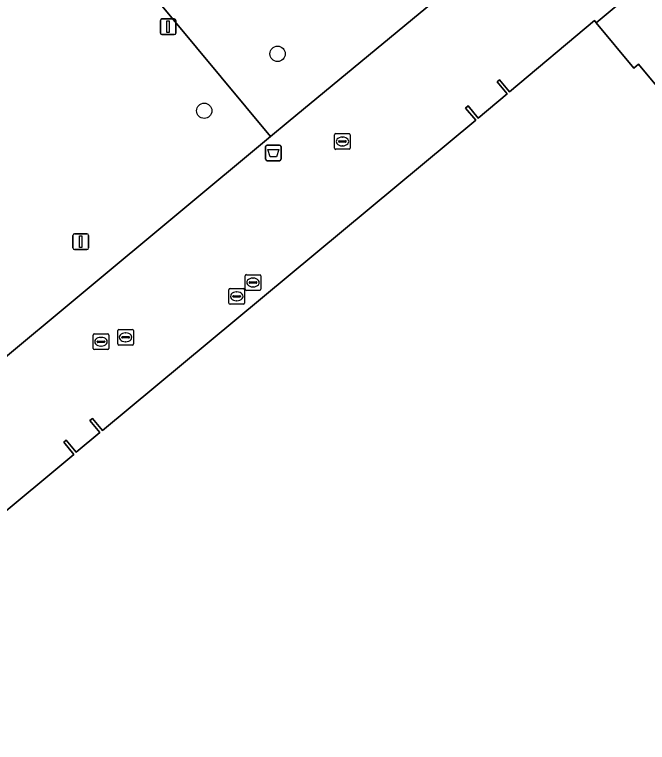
# Model space of a CAD drawing. Extents: x 159489 to 160304, y 383825 to 384531.
# Drawn here: x 159852.84 to 159893.23, y 384447.11 to 384493.57 of the extents above; entities that cross this region are included whole.
import ezdxf

# ---------------------------------------------------------------- set-up
doc = ezdxf.new("R2010")
doc.units = 0
for name, color, linetype in [('IMGEO_Afvalbak', 7, 'Continuous'), ('IMGEO_Boom', 7, 'Continuous'), ('IMGEO_Groenvoorziening', 7, 'Continuous'), ('IMGEO_Kolk', 7, 'Continuous'), ('IMGEO_Lichtmast', 7, 'Continuous'), ('IMGEO_Pand', 7, 'Continuous'), ('IMGEO_Rijbaan_lokaal_open', 7, 'Continuous'), ('IMGEO_Rioolput', 7, 'Continuous'), ('IMGEO_Voetpad_open', 7, 'Continuous')]:
    doc.layers.add(name, color=color, linetype=linetype)

msp = doc.modelspace()

# ---------------------------------------------------------------- linework, layer by layer
at = {"layer": 'IMGEO_Afvalbak'}
for p, q in [((159868.86, 384484.344), (159868.86, 384485.144)), ((159868.86, 384485.144), (159868.86, 384484.344)), ((159868.96, 384485.244), (159869.75, 384485.244)), ((159869.75, 384485.244), (159868.96, 384485.244)), ((159869.85, 384485.144), (159869.85, 384484.344)), ((159869.85, 384484.344), (159869.85, 384485.144)), ((159869.75, 384484.244), (159868.96, 384484.244)), ((159868.96, 384484.244), (159869.75, 384484.244))]:
    msp.add_line(p, q, dxfattribs=at)
msp.add_lwpolyline([(159869.003, 384484.958), (159869.707, 384484.958), (159869.558, 384484.488), (159869.152, 384484.488), (159869.003, 384484.958)], dxfattribs=at)
for centre, start, end in [((159868.96, 384485.144), 90, 180), ((159868.96, 384485.144), 90, 180), ((159869.75, 384485.144), 0, 90), ((159869.75, 384485.144), 360, 90), ((159868.96, 384484.344), 180, 270), ((159868.96, 384484.344), 180, 270), ((159869.75, 384484.344), 270, 0), ((159869.75, 384484.344), 270, 0)]:
    msp.add_arc(centre, 0.1, start, end, dxfattribs=at)
at = {"layer": 'IMGEO_Boom'}
for centre in [(159869.626, 384491.067), (159864.945, 384487.432)]:
    msp.add_circle(centre, 0.489, dxfattribs=at)
at = {"layer": 'IMGEO_Groenvoorziening'}
msp.add_lwpolyline([(159839.517, 384461.108), (159869.174, 384485.784), (159859.719, 384497.18)], dxfattribs=at)
at = {"layer": 'IMGEO_Kolk'}
for p, q in [((159873.265, 384485.045), (159873.265, 384485.897)), ((159873.34, 384485.971), (159874.192, 384485.971)), ((159874.266, 384485.897), (159874.266, 384485.045)), ((159873.524, 384485.465), (159873.524, 384485.477)), ((159873.962, 384485.428), (159873.564, 384485.428)), ((159873.567, 384485.514), (159873.965, 384485.514)), ((159873.753, 384485.751), (159873.778, 384485.751)), ((159874.008, 384485.477), (159874.008, 384485.465)), ((159874.192, 384484.971), (159873.34, 384484.971)), ((159873.776, 384485.191), (159873.751, 384485.191)), ((159857.856, 384472.263), (159857.856, 384473.115)), ((159857.931, 384473.189), (159858.783, 384473.189)), ((159858.344, 384472.969), (159858.369, 384472.969)), ((159858.857, 384473.115), (159858.857, 384472.263)), ((159858.115, 384472.683), (159858.115, 384472.695)), ((159858.553, 384472.646), (159858.155, 384472.646)), ((159858.158, 384472.732), (159858.556, 384472.732)), ((159858.367, 384472.409), (159858.342, 384472.409)), ((159858.599, 384472.695), (159858.599, 384472.683)), ((159858.783, 384472.189), (159857.931, 384472.189))]:
    msp.add_line(p, q, dxfattribs=at)
for points in [[(159873.265, 384485.045), (159873.265, 384485.897)], [(159873.34, 384485.971), (159874.192, 384485.971)], [(159874.266, 384485.897), (159874.266, 384485.045)], [(159874.192, 384484.971), (159873.34, 384484.971)], [(159857.856, 384472.263), (159857.856, 384473.115)], [(159857.931, 384473.189), (159858.783, 384473.189)], [(159858.857, 384473.115), (159858.857, 384472.263)], [(159858.783, 384472.189), (159857.931, 384472.189)]]:
    msp.add_lwpolyline(points, dxfattribs=at)
for centre, radius, start, end in [((159873.342, 384485.895), 0.0765, 91.552, 178.448), ((159873.342, 384485.895), 0.0765, 91.552, 178.448), ((159874.19, 384485.895), 0.0765, 1.552, 88.448), ((159874.19, 384485.895), 0.0765, 1.552, 88.448), ((159873.564, 384485.474), 0.0403, 85.8775, 175.7526), ((159873.561, 384485.464), 0.0366, 178.938, 274.7102), ((159873.965, 384485.471), 0.043, 264.8664, 352.4533), ((159873.969, 384485.476), 0.0386, 1.7309, 96.639), ((159873.342, 384485.047), 0.0765, 181.552, 268.448), ((159873.342, 384485.047), 0.0765, 181.552, 268.448), ((159874.19, 384485.047), 0.0765, 271.552, 358.448), ((159874.19, 384485.047), 0.0765, 271.552, 358.448), ((159857.933, 384473.113), 0.0765, 91.552, 178.448), ((159857.933, 384473.113), 0.0765, 91.552, 178.448), ((159858.781, 384473.113), 0.0765, 1.552, 88.448), ((159858.781, 384473.113), 0.0765, 1.552, 88.448), ((159858.155, 384472.692), 0.0403, 85.8775, 175.7526), ((159858.152, 384472.682), 0.0366, 178.938, 274.7102), ((159858.556, 384472.689), 0.043, 264.8664, 352.4533), ((159858.56, 384472.694), 0.0386, 1.7309, 96.639), ((159857.933, 384472.265), 0.0765, 181.552, 268.448), ((159857.933, 384472.265), 0.0765, 181.552, 268.448), ((159858.781, 384472.265), 0.0765, 271.552, 358.448), ((159858.781, 384472.265), 0.0765, 271.552, 358.448)]:
    msp.add_arc(centre, radius, start, end, dxfattribs=at)
for centre, major_axis, ratio, start_param, end_param in [((159873.752, 384485.471), (-0.387, 0.002), 0.722429, 4.712389, 7.853982), ((159873.777, 384485.471), (-0.39, 0.002), 0.717154, 1.570796, 4.712389), ((159858.343, 384472.689), (-0.387, 0.002), 0.722429, 4.712389, 7.853982), ((159858.368, 384472.689), (-0.39, 0.002), 0.717154, 1.570796, 4.712389)]:
    msp.add_ellipse(centre, major_axis=major_axis, ratio=ratio, start_param=start_param, end_param=end_param, dxfattribs=at)
at = {"layer": 'IMGEO_Lichtmast'}
for p, q in [((159862.143, 384492.396), (159862.143, 384493.196)), ((159862.143, 384493.196), (159862.143, 384492.396)), ((159862.243, 384493.296), (159863.033, 384493.296)), ((159863.033, 384493.296), (159862.243, 384493.296)), ((159863.133, 384493.196), (159863.133, 384492.396)), ((159863.133, 384492.396), (159863.133, 384493.196)), ((159863.033, 384492.296), (159862.243, 384492.296)), ((159862.243, 384492.296), (159863.033, 384492.296)), ((159856.566, 384478.677), (159856.566, 384479.477)), ((159856.566, 384479.477), (159856.566, 384478.677)), ((159856.666, 384479.577), (159857.456, 384479.577)), ((159857.456, 384479.577), (159856.666, 384479.577)), ((159857.556, 384479.477), (159857.556, 384478.677)), ((159857.556, 384478.677), (159857.556, 384479.477)), ((159857.456, 384478.577), (159856.666, 384478.577)), ((159856.666, 384478.577), (159857.456, 384478.577))]:
    msp.add_line(p, q, dxfattribs=at)
for points in [[(159862.563, 384493.171), (159862.713, 384493.171), (159862.713, 384492.421), (159862.563, 384492.421), (159862.563, 384493.171)], [(159856.986, 384479.452), (159857.136, 384479.452), (159857.136, 384478.702), (159856.986, 384478.702), (159856.986, 384479.452)]]:
    msp.add_lwpolyline(points, dxfattribs=at)
for centre, start, end in [((159862.243, 384493.196), 90, 180), ((159862.243, 384493.196), 90, 180), ((159863.033, 384493.196), 0, 90), ((159863.033, 384493.196), 360, 90), ((159862.243, 384492.396), 180, 270), ((159862.243, 384492.396), 180, 270), ((159863.033, 384492.396), 270, 0), ((159863.033, 384492.396), 270, 0), ((159856.666, 384479.477), 90, 180), ((159856.666, 384479.477), 90, 180), ((159857.456, 384479.477), 0, 90), ((159857.456, 384479.477), 360, 90), ((159856.666, 384478.677), 180, 270), ((159856.666, 384478.677), 180, 270), ((159857.456, 384478.677), 270, 0), ((159857.456, 384478.677), 270, 0)]:
    msp.add_arc(centre, 0.1, start, end, dxfattribs=at)
at = {"layer": 'IMGEO_Pand'}
msp.add_lwpolyline([(159909.781, 384469.82), (159892.665, 384490.416), (159892.36, 384490.155), (159889.969, 384493.052), (159889.857, 384493.188), (159884.433, 384488.636), (159883.79, 384489.409), (159883.64, 384489.28), (159884.28, 384488.509), (159882.423, 384486.965), (159881.79, 384487.739), (159881.63, 384487.609), (159882.271, 384486.838), (159858.448, 384467.027), (159857.81, 384467.794), (159857.649, 384467.66), (159858.287, 384466.893), (159856.775, 384465.635), (159856.137, 384466.403), (159855.976, 384466.269), (159856.614, 384465.501), (159845.783, 384456.494)], dxfattribs=at)
at = {"layer": 'IMGEO_Rijbaan_lokaal_open'}
msp.add_lwpolyline([(159896.422, 384498.445), (159889.969, 384493.052), (159892.36, 384490.155), (159892.665, 384490.416), (159909.781, 384469.82)], dxfattribs=at)
at = {"layer": 'IMGEO_Rioolput'}
for p, q in [((159867.559, 384476.044), (159867.559, 384476.896)), ((159867.634, 384476.97), (159868.486, 384476.97)), ((159868.047, 384476.75), (159868.072, 384476.75)), ((159868.56, 384476.896), (159868.56, 384476.044)), ((159867.818, 384476.464), (159867.818, 384476.476)), ((159868.256, 384476.427), (159867.858, 384476.427)), ((159867.861, 384476.513), (159868.259, 384476.513)), ((159868.07, 384476.19), (159868.045, 384476.19)), ((159868.302, 384476.476), (159868.302, 384476.464)), ((159866.519, 384475.159), (159866.519, 384476.011)), ((159866.594, 384476.085), (159867.446, 384476.085)), ((159867.007, 384475.865), (159867.032, 384475.865)), ((159867.52, 384476.011), (159867.52, 384475.159)), ((159868.486, 384475.97), (159867.634, 384475.97)), ((159866.778, 384475.579), (159866.778, 384475.591)), ((159867.216, 384475.542), (159866.818, 384475.542)), ((159866.821, 384475.628), (159867.219, 384475.628)), ((159867.03, 384475.305), (159867.005, 384475.305)), ((159867.262, 384475.591), (159867.262, 384475.579)), ((159867.446, 384475.085), (159866.594, 384475.085)), ((159859.423, 384472.546), (159859.423, 384473.398)), ((159859.498, 384473.472), (159860.35, 384473.472)), ((159860.424, 384473.398), (159860.424, 384472.546)), ((159859.682, 384472.966), (159859.682, 384472.978)), ((159860.12, 384472.929), (159859.722, 384472.929)), ((159859.725, 384473.015), (159860.123, 384473.015)), ((159859.911, 384473.252), (159859.936, 384473.252)), ((159860.166, 384472.978), (159860.166, 384472.966)), ((159860.35, 384472.472), (159859.498, 384472.472)), ((159859.934, 384472.692), (159859.909, 384472.692))]:
    msp.add_line(p, q, dxfattribs=at)
for points in [[(159867.559, 384476.044), (159867.559, 384476.896)], [(159867.634, 384476.97), (159868.486, 384476.97)], [(159868.56, 384476.896), (159868.56, 384476.044)], [(159866.519, 384475.159), (159866.519, 384476.011)], [(159866.594, 384476.085), (159867.446, 384476.085)], [(159867.52, 384476.011), (159867.52, 384475.159)], [(159868.486, 384475.97), (159867.634, 384475.97)], [(159867.446, 384475.085), (159866.594, 384475.085)], [(159859.423, 384472.546), (159859.423, 384473.398)], [(159859.498, 384473.472), (159860.35, 384473.472)], [(159860.424, 384473.398), (159860.424, 384472.546)], [(159860.35, 384472.472), (159859.498, 384472.472)]]:
    msp.add_lwpolyline(points, dxfattribs=at)
for centre, radius, start, end in [((159867.636, 384476.894), 0.0765, 91.552, 178.448), ((159867.636, 384476.894), 0.0765, 91.552, 178.448), ((159868.484, 384476.894), 0.0765, 1.552, 88.448), ((159868.484, 384476.894), 0.0765, 1.552, 88.448), ((159867.858, 384476.473), 0.0403, 85.8775, 175.7526), ((159867.855, 384476.463), 0.0366, 178.938, 274.7102), ((159868.259, 384476.47), 0.043, 264.8664, 352.4533), ((159868.263, 384476.475), 0.0386, 1.7309, 96.639), ((159866.596, 384476.009), 0.0765, 91.552, 178.448), ((159866.596, 384476.009), 0.0765, 91.552, 178.448), ((159867.444, 384476.009), 0.0765, 1.552, 88.448), ((159867.444, 384476.009), 0.0765, 1.552, 88.448), ((159867.636, 384476.046), 0.0765, 181.552, 268.448), ((159867.636, 384476.046), 0.0765, 181.552, 268.448), ((159868.484, 384476.046), 0.0765, 271.552, 358.448), ((159868.484, 384476.046), 0.0765, 271.552, 358.448), ((159866.818, 384475.588), 0.0403, 85.8775, 175.7526), ((159866.815, 384475.578), 0.0366, 178.938, 274.7102), ((159867.219, 384475.585), 0.043, 264.8664, 352.4533), ((159867.223, 384475.59), 0.0386, 1.7309, 96.639), ((159866.596, 384475.161), 0.0765, 181.552, 268.448), ((159866.596, 384475.161), 0.0765, 181.552, 268.448), ((159867.444, 384475.161), 0.0765, 271.552, 358.448), ((159867.444, 384475.161), 0.0765, 271.552, 358.448), ((159859.5, 384473.396), 0.0765, 91.552, 178.448), ((159859.5, 384473.396), 0.0765, 91.552, 178.448), ((159860.348, 384473.396), 0.0765, 1.552, 88.448), ((159860.348, 384473.396), 0.0765, 1.552, 88.448), ((159859.722, 384472.975), 0.0403, 85.8775, 175.7526), ((159859.719, 384472.965), 0.0366, 178.938, 274.7102), ((159860.123, 384472.972), 0.043, 264.8664, 352.4533), ((159860.127, 384472.977), 0.0386, 1.7309, 96.639), ((159859.5, 384472.548), 0.0765, 181.552, 268.448), ((159859.5, 384472.548), 0.0765, 181.552, 268.448), ((159860.348, 384472.548), 0.0765, 271.552, 358.448), ((159860.348, 384472.548), 0.0765, 271.552, 358.448)]:
    msp.add_arc(centre, radius, start, end, dxfattribs=at)
for centre, major_axis, ratio, start_param, end_param in [((159868.046, 384476.47), (-0.387, 0.002), 0.722429, 4.712389, 7.853982), ((159868.071, 384476.47), (-0.39, 0.002), 0.717154, 1.570796, 4.712389), ((159867.006, 384475.585), (-0.387, 0.002), 0.722429, 4.712389, 7.853982), ((159867.031, 384475.585), (-0.39, 0.002), 0.717154, 1.570796, 4.712389), ((159859.91, 384472.972), (-0.387, 0.002), 0.722429, 4.712389, 7.853982), ((159859.935, 384472.972), (-0.39, 0.002), 0.717154, 1.570796, 4.712389)]:
    msp.add_ellipse(centre, major_axis=major_axis, ratio=ratio, start_param=start_param, end_param=end_param, dxfattribs=at)
at = {"layer": 'IMGEO_Voetpad_open'}
for points in [[(159882.271, 384486.838), (159881.63, 384487.609), (159881.79, 384487.739), (159882.423, 384486.965), (159884.28, 384488.509), (159883.64, 384489.28), (159883.79, 384489.409), (159884.433, 384488.636), (159889.857, 384493.188), (159889.969, 384493.052), (159896.422, 384498.445), (159901.312, 384502.825), (159892.368, 384510.736)], [(159891.552, 384504.383), (159891.329, 384504.179), (159880.06, 384494.803), (159870.304, 384486.724), (159869.174, 384485.784), (159839.517, 384461.108)], [(159825.577, 384462.526), (159837.569, 384447.11), (159839.292, 384448.564), (159837.989, 384450.137), (159843.618, 384454.694), (159842.993, 384455.446), (159843.146, 384455.574), (159843.771, 384454.822), (159845.622, 384456.361), (159844.996, 384457.112), (159845.157, 384457.246), (159845.783, 384456.494), (159856.614, 384465.501), (159855.976, 384466.269), (159856.137, 384466.403), (159856.775, 384465.635), (159858.287, 384466.893), (159857.649, 384467.66), (159857.81, 384467.794), (159858.448, 384467.027), (159882.271, 384486.838)]]:
    msp.add_lwpolyline(points, dxfattribs=at)
msp.add_lwpolyline([(159872.428, 384503.983), (159859.719, 384497.18), (159869.174, 384485.784), (159870.304, 384486.724), (159880.06, 384494.803)], close=True, dxfattribs=at)

doc.saveas('drawing.dxf')
